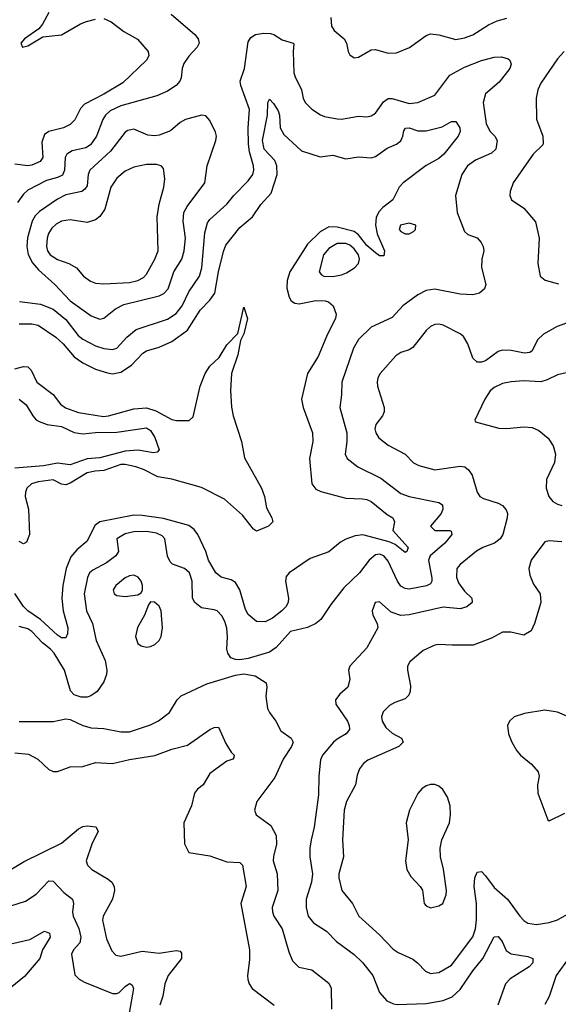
# Model space of a CAD drawing. Header units: inches. Extents: x 1649636 to 1815363, y 506543 to 641975.
# Tile 492 of 656: x 1757172 to 1759713, y 534314 to 538960. Entities that reach past the tile are written whole.
import ezdxf

# ---------------------------------------------------------------- set-up
doc = ezdxf.new("R2010")
doc.units = ezdxf.units.IN
doc.header["$MEASUREMENT"] = 0
doc.layers.add('B7553', color=7, linetype='Continuous')

msp = doc.modelspace()

# ---------------------------------------------------------------- linework, layer by layer
at = {"layer": 'B7553', "color": 5}
for points, elevation in [([(1757886.8, 538986.8), (1757997.8, 538890), (1758014.3, 538870), (1758018.3, 538850), (1758009.1, 538830), (1757970, 538788.9), (1757946.5, 538753.5), (1757938.5, 538730), (1757934.2, 538685.8), (1757928.2, 538670), (1757910.6, 538649.4), (1757870, 538622.4), (1757819.5, 538600.5), (1757650, 538553.9), (1757599.8, 538530), (1757577.6, 538510), (1757564.4, 538490), (1757534.1, 538410), (1757506.3, 538370), (1757484.7, 538355.3), (1757419.1, 538340.9), (1757394.3, 538325.7), (1757386.1, 538310), (1757383.6, 538250), (1757373.6, 538226.4), (1757350, 538214.9), (1757298.2, 538201.8), (1757210, 538155.9), (1757190, 538136.8), (1757162.5, 538097.5)], 540), ([(1757310, 538993.7), (1757280.3, 538939.7), (1757262.7, 538917.3), (1757195.6, 538870), (1757177.8, 538850), (1757184.9, 538830), (1757210, 538836.9), (1757281.3, 538878.7), (1757370, 538888.9), (1757459.2, 538940.8), (1757487.7, 538952.3), (1757530, 538963.3)], 520), ([(1757570, 538965.9), (1757604.2, 538950), (1757664.2, 538904.2), (1757728.6, 538868.6), (1757777.6, 538810), (1757781.2, 538790), (1757771.3, 538768.7), (1757658.4, 538661.6), (1757570, 538608.8), (1757478.2, 538561.8), (1757459.3, 538540.7), (1757432.8, 538487.2), (1757410, 538465.6), (1757379.1, 538450), (1757310, 538433.2), (1757290, 538419.2), (1757277.5, 538382.5), (1757281.2, 538310), (1757269.2, 538290.8), (1757230, 538274), (1757210, 538270.7), (1757150, 538278.7)], 520), ([(1758640.6, 538970), (1758643.1, 538930), (1758656.4, 538910), (1758703.7, 538870), (1758714.3, 538850), (1758721.3, 538810), (1758730, 538794), (1758750, 538780.5), (1758770, 538783.1), (1758830, 538818), (1758850, 538820.3), (1758910, 538801.7), (1758950, 538803.6), (1759011.2, 538828.8), (1759090, 538885.5), (1759110, 538893.2), (1759150, 538889.2), (1759230, 538867.3), (1759270, 538875.2), (1759310, 538888.6), (1759383.3, 538936.7), (1759424.4, 538955.6), (1759470, 538967.1)], 560), ([(1757170.8, 537630), (1757270, 537617.4), (1757330, 537594.6), (1757390, 537545.8), (1757448.4, 537470), (1757470, 537452), (1757530, 537421.6), (1757570, 537407.8), (1757610, 537403.9), (1757630, 537410.2), (1757678.4, 537461.6), (1757722.2, 537497.8), (1757870, 537547.5), (1757910, 537574.4), (1757939.1, 537610), (1757970, 537675.8), (1758021.2, 537750), (1758031.1, 537790), (1758045.6, 537954.4), (1758059, 538001), (1758070, 538017.6), (1758149.9, 538090.1), (1758182, 538130), (1758250, 538199.6), (1758271.5, 538230), (1758277.3, 538250), (1758276, 538270), (1758256.3, 538336.3), (1758252.2, 538372.2), (1758249.5, 538450), (1758256.8, 538536.8), (1758214.9, 538650), (1758212.5, 538670), (1758232.2, 538730), (1758250, 538856), (1758263.1, 538876.9), (1758285.2, 538890), (1758323, 538897), (1758355.8, 538895.8), (1758371, 538891), (1758410, 538864.7), (1758462.8, 538850), (1758466, 538846), (1758462.6, 538810), (1758465.6, 538710), (1758471.3, 538690), (1758501.8, 538630), (1758510.2, 538590), (1758519.7, 538570), (1758550, 538537.3), (1758591.1, 538511.1), (1758610, 538502.8), (1758670, 538492.8), (1758690, 538491.5), (1758770, 538504.6), (1758810, 538502), (1758830, 538507), (1758850, 538519.5), (1758887.7, 538572.3), (1758910, 538587.6), (1758930, 538587.9), (1759010, 538565.2), (1759049.8, 538570.2), (1759130, 538604.2), (1759201.6, 538698.4), (1759270, 538737), (1759350, 538768.1), (1759410, 538783.2), (1759445.3, 538785.3), (1759476.3, 538776.3), (1759484.9, 538770), (1759490.3, 538750.3), (1759484.6, 538730), (1759434.8, 538665.2), (1759369.7, 538610.3), (1759358, 538570), (1759372, 538470), (1759390, 538434), (1759414.3, 538410), (1759424.7, 538390), (1759419, 538350), (1759397.6, 538330), (1759322.2, 538297.8), (1759284, 538270), (1759258, 538230), (1759227.4, 538130), (1759235.6, 538050), (1759270, 537960.7), (1759286.7, 537946.7), (1759330.2, 537930.2), (1759349.1, 537909.1), (1759358.7, 537890), (1759362.4, 537870), (1759352.4, 537830), (1759350.4, 537790.4), (1759370.4, 537710), (1759364.9, 537690), (1759341, 537670), (1759310, 537661.6), (1759250, 537665.6), (1759130, 537689.1), (1759090, 537682), (1759050, 537662.3), (1758980.2, 537610), (1758930, 537554.5), (1758830, 537509), (1758770, 537450.8), (1758747.5, 537410), (1758691.2, 537250), (1758690.3, 537190), (1758682.2, 537130), (1758715.1, 537010), (1758716.1, 536970), (1758708, 536910), (1758716.5, 536890), (1758767.2, 536850), (1758876.3, 536796.3), (1758970, 536724.4), (1759010, 536709.5), (1759150, 536682), (1759167, 536670), (1759168.1, 536650), (1759161.1, 536630), (1759110.3, 536570), (1759130.2, 536550.2), (1759201, 536550), (1759206.9, 536546.9), (1759211.4, 536530), (1759177.1, 536490), (1759108.8, 536430), (1759100.8, 536410), (1759115.8, 536324.2), (1759116.8, 536310), (1759110, 536298.5), (1759091.1, 536288.9), (1759010, 536273.5), (1758990, 536275.5), (1758970, 536286.8), (1758954.2, 536310), (1758910, 536404.4), (1758890, 536429.8), (1758870, 536438), (1758850, 536434.8), (1758820.8, 536410), (1758775, 536350), (1758701.7, 536278.3), (1758639.4, 536200.6), (1758592.1, 536130), (1758569.6, 536110.4), (1758530, 536092.5), (1758450, 536073.7), (1758382.1, 535997.9), (1758350, 535975.7), (1758250, 535945.1), (1758210, 535938.5), (1758190, 535940.4), (1758169, 535949), (1758154, 535970), (1758148.7, 535990), (1758152.3, 536047.7), (1758148.7, 536088.7), (1758140, 536120), (1758126.6, 536146.6), (1758103.7, 536170), (1758090, 536176), (1758030, 536184.2), (1757998.2, 536210), (1757987.6, 536230), (1757985.2, 536310), (1757972.9, 536350), (1757950, 536370.7), (1757892.7, 536390), (1757881.4, 536401.4), (1757870, 536429), (1757856.3, 536510), (1757844.4, 536524.4), (1757817.1, 536537.1), (1757770, 536544.9), (1757710, 536542.7), (1757670, 536533.8), (1757630.3, 536510), (1757639.1, 536450), (1757625.2, 536430), (1757582.2, 536397.8), (1757517.2, 536362.8), (1757502.3, 536350), (1757492.4, 536327.6), (1757476.8, 536250), (1757487.1, 536170), (1757516.3, 536110), (1757532.4, 536030), (1757576.3, 535936.3), (1757583.7, 535890), (1757582.1, 535870), (1757570, 535835.4), (1757537.7, 535790), (1757508.4, 535770), (1757490, 535763.7), (1757462.8, 535762.8), (1757430, 535774.6), (1757412.2, 535792.2), (1757383, 535890), (1757334.7, 535970), (1757317.9, 535990), (1757280.2, 536020.2), (1757230, 536072.3), (1757210, 536084.8), (1757170, 536096.7)], 540), ([(1759740.3, 538810), (1759710, 538776.3), (1759630, 538660.5), (1759615.9, 538630), (1759609.3, 538590), (1759610.2, 538490.2), (1759639.6, 538410), (1759641.7, 538378.3), (1759639.3, 538370), (1759594.7, 538325.3), (1759499.6, 538190), (1759485.3, 538150), (1759483.7, 538130), (1759492.4, 538110), (1759550.9, 538070.9), (1759606.1, 538006.1), (1759622.5, 537930), (1759616.8, 537810), (1759627, 537750), (1759651.2, 537731.2), (1759714.2, 537714.2)], 560), ([(1757170, 537524.5), (1757230, 537525.4), (1757259.3, 537519.3), (1757342.4, 537462.4), (1757377.7, 537430), (1757430, 537369), (1757470, 537341.4), (1757530, 537310.6), (1757586.1, 537293.9), (1757610, 537289.6), (1757650, 537297.3), (1757699.2, 537330), (1757753, 537387), (1757770, 537396.8), (1757830, 537414.7), (1757890, 537442.2), (1757964.2, 537495.8), (1758023.1, 537590), (1758070, 537636.2), (1758092.1, 537670), (1758109.6, 537770.4), (1758133.2, 537866.8), (1758144.5, 537895.5), (1758210, 537980.2), (1758269.9, 538030.1), (1758310, 538088.7), (1758358.5, 538141.5), (1758386.8, 538230), (1758386, 538270), (1758375.5, 538295.5), (1758326.1, 538350), (1758317.6, 538390), (1758341.1, 538510), (1758342.5, 538570), (1758350, 538584.9), (1758370, 538564.9), (1758391.2, 538530), (1758398.2, 538510), (1758401.3, 538450), (1758418.8, 538418.8), (1758501.3, 538341.3), (1758590, 538313.8), (1758650, 538320.6), (1758710, 538303.2), (1758770, 538313.7), (1758830, 538308.8), (1758850, 538314.6), (1758905.5, 538354.5), (1758950, 538372.8), (1758970, 538388.6), (1758980.2, 538410), (1758983.9, 538436.1), (1758991.7, 538448.3), (1759010, 538449.4), (1759050, 538435.9), (1759090, 538435.4), (1759165.4, 538454.6), (1759210, 538480.3), (1759230, 538479.5), (1759247.8, 538450), (1759250, 538432), (1759240.9, 538410), (1759173.8, 538326.2), (1759150, 538304.8), (1759090, 538272.4), (1758980.6, 538190), (1758962.1, 538170), (1758931.9, 538110), (1758886, 538074), (1758866.9, 538053.1), (1758853.7, 538026.3), (1758850.1, 537989.9), (1758858.3, 537950), (1758893.1, 537870), (1758890, 537846.2), (1758870, 537846.2), (1758850, 537859.9), (1758810, 537895.2), (1758770, 537945.4), (1758750, 537960.4), (1758670, 537981), (1758630, 537983.3), (1758590, 537958.6), (1758530, 537901.2), (1758446.4, 537770), (1758434.3, 537730), (1758432.8, 537692.8), (1758443.2, 537650), (1758453.1, 537633.1), (1758470, 537622), (1758490, 537619.4), (1758570, 537635.8), (1758613.8, 537633.8), (1758628.5, 537628.5), (1758651.7, 537610), (1758665.7, 537570), (1758662.6, 537550), (1758623.8, 537476.2), (1758580.7, 537370), (1758530.1, 537289.9), (1758502.3, 537170), (1758510.1, 537130.1), (1758553.8, 537010), (1758554.4, 536970), (1758540.1, 536890), (1758550.2, 536770), (1758570, 536744.7), (1758593.4, 536733.4), (1758710, 536701.8), (1758790, 536698.5), (1758810, 536695.4), (1758830, 536685.8), (1758905.3, 536625.3), (1758931.9, 536610), (1758940.6, 536590), (1758933.2, 536550), (1759004.4, 536470), (1758999.3, 536450), (1758990, 536446.3), (1758943.5, 536483.5), (1758915.7, 536495.7), (1758791.1, 536528.9), (1758754.9, 536525.1), (1758710, 536509.2), (1758685.5, 536494.5), (1758630, 536449), (1758543, 536417), (1758443.8, 536350), (1758430, 536332.3), (1758426.4, 536310), (1758440.9, 536230), (1758438, 536210), (1758427.6, 536190), (1758409, 536170), (1758364.7, 536135.3), (1758330, 536118.7), (1758290, 536120.3), (1758250, 536153.6), (1758237.4, 536177.4), (1758210.8, 536270), (1758190, 536303.7), (1758170, 536317.3), (1758122.6, 536330), (1758097, 536350), (1758062.6, 536410), (1758049.9, 536449.9), (1758012.5, 536530), (1757995.1, 536555.1), (1757970, 536573), (1757850, 536605.9), (1757750, 536620.7), (1757710, 536622.1), (1757550, 536590.6), (1757526.1, 536573.9), (1757490, 536499.8), (1757441.5, 536458.5), (1757414.3, 536425.7), (1757390.8, 536370), (1757376.4, 536290), (1757370.9, 536229.1), (1757376.9, 536170), (1757399.6, 536090), (1757398.4, 536061.6), (1757390, 536042.4), (1757370, 536043), (1757350, 536055), (1757270, 536130), (1757210, 536170.4), (1757190.4, 536190.4), (1757150, 536251.9)], 520), ([(1757150, 537311.8), (1757190, 537322.9), (1757210, 537321.3), (1757225.9, 537305.9), (1757252.7, 537250), (1757330, 537190.9), (1757365.5, 537145.5), (1757388.5, 537128.5), (1757450, 537106.4), (1757567.2, 537087.2), (1757591.2, 537090), (1757710, 537123.4), (1757770, 537128.8), (1757814.8, 537114.8), (1757890, 537074), (1757912, 537068), (1757971.6, 537068.4), (1757990, 537086), (1758022.9, 537230), (1758046.5, 537290), (1758070, 537325.1), (1758113.2, 537366.8), (1758150, 537425.2), (1758201.1, 537478.9), (1758230, 537603), (1758246.2, 537550), (1758230, 537478), (1758214, 537446), (1758200.7, 537379.3), (1758171.6, 537290), (1758167.4, 537210), (1758171.5, 537131.5), (1758179.4, 537090), (1758218, 536970), (1758232.7, 536892.7), (1758313.1, 536750), (1758327.9, 536710), (1758336.9, 536656.9), (1758361.3, 536610), (1758365.7, 536590), (1758346.7, 536570), (1758290, 536547.2), (1758275.2, 536555.2), (1758222.6, 536622.6), (1758137.8, 536697.8), (1758030, 536753), (1757890, 536792.2), (1757823.2, 536803.2), (1757757.1, 536837.1), (1757720.7, 536850), (1757670, 536861.3), (1757650, 536860.6), (1757570, 536833.1), (1757528, 536830), (1757490, 536821.3), (1757410, 536773), (1757390, 536765.3), (1757370, 536767.5), (1757330, 536789.2), (1757260, 536780), (1757227.8, 536770), (1757206.7, 536750), (1757199.4, 536730), (1757198.4, 536710), (1757214.1, 536650), (1757218.4, 536530), (1757204.8, 536495.2), (1757190, 536487.3), (1757170, 536497.5)], 480), ([(1759813.7, 537550), (1759707.7, 537512.3), (1759643.5, 537476.5), (1759615.6, 537450), (1759590, 537398), (1759579.3, 537390), (1759553.1, 537386.9), (1759490, 537398.4), (1759450, 537400.2), (1759430, 537394.4), (1759370, 537350.7), (1759350, 537343.7), (1759330, 537344.4), (1759310, 537363.5), (1759287, 537430), (1759265.5, 537465.5), (1759250, 537477.7), (1759170, 537518.9), (1759150, 537523.7), (1759130, 537522), (1759110, 537512.7), (1759090, 537492.9), (1759027, 537413), (1759010, 537401.7), (1758970, 537389), (1758946.2, 537373.8), (1758873.4, 537290), (1758862.1, 537270), (1758858, 537250), (1758860.4, 537230), (1758891.8, 537130), (1758891.7, 537110), (1758883.8, 537090), (1758852.4, 537050), (1758847.3, 537030), (1758852.3, 537010), (1758867.2, 536987.2), (1758910, 536951.8), (1758990.1, 536910.1), (1759029.5, 536869.5), (1759055.6, 536855.6), (1759130, 536836.3), (1759250, 536853.2), (1759272.2, 536850), (1759290, 536836), (1759306.2, 536810), (1759330.3, 536730.3), (1759343, 536710), (1759359.9, 536699.9), (1759430, 536678.9), (1759450, 536667.6), (1759467.7, 536647.7), (1759473, 536630), (1759471.9, 536610), (1759451.6, 536530), (1759439.3, 536510), (1759411.7, 536490), (1759357.6, 536470), (1759327.7, 536452.3), (1759250.6, 536389.4), (1759235.1, 536370), (1759233.3, 536330), (1759243, 536303), (1759270, 536263.5), (1759304.9, 536230), (1759307, 536210), (1759281.3, 536190), (1759250, 536179.5), (1759170, 536188.4), (1759010, 536151.2), (1758970, 536149), (1758924.6, 536164.6), (1758870, 536213), (1758848.5, 536210), (1758834.9, 536170), (1758838, 536150), (1758858.7, 536110), (1758861.1, 536090), (1758810, 535995.6), (1758730.4, 535910), (1758723, 535890), (1758730, 535846), (1758720.5, 535810), (1758682.7, 535777.3), (1758662, 535750), (1758663.1, 535730), (1758718.2, 535650), (1758726.7, 535630), (1758728.7, 535610), (1758712.7, 535590), (1758670, 535565.6), (1758652.6, 535550), (1758600.8, 535490), (1758591.9, 535468.1), (1758583.2, 535390), (1758582.6, 535302.6), (1758561.7, 535150), (1758546.6, 535090), (1758541.7, 535050), (1758541.5, 535010), (1758553.6, 534930), (1758548.8, 534890), (1758523.9, 534810), (1758523.7, 534770), (1758533.7, 534730), (1758557.7, 534697.7), (1758618.9, 534658.9), (1758666, 534610), (1758750, 534549.2), (1758790.1, 534510.1), (1758837.8, 534450), (1758870.3, 534370), (1758904.4, 534330), (1758935.1, 534315.1), (1758952.3, 534312.3), (1759090, 534318), (1759170, 534331.7), (1759211.8, 534348.2), (1759250, 534383), (1759310, 534472.3), (1759356.8, 534530), (1759410, 534632.6), (1759430, 534634), (1759448, 534610), (1759467.5, 534567.5), (1759490, 534551), (1759570, 534539.3), (1759592.4, 534530), (1759592.6, 534510), (1759576.1, 534490), (1759486.6, 534433.4), (1759463.2, 534410), (1759427.9, 534310)], 560), ([(1759770, 537298.7), (1759710, 537284.4), (1759660, 537260), (1759630, 537251.9), (1759550, 537255.4), (1759490, 537252), (1759450, 537243.7), (1759410, 537225.1), (1759391, 537209), (1759366.3, 537170), (1759318.8, 537070), (1759323, 537063), (1759432.8, 537032.8), (1759470, 537031.6), (1759550, 537038.7), (1759590, 537035.5), (1759620.9, 537020.9), (1759664.9, 536984.9), (1759688.7, 536948.7), (1759700.5, 536910), (1759694.4, 536870), (1759658, 536790), (1759655.8, 536750), (1759667.8, 536710), (1759687, 536687), (1759710, 536674), (1759730, 536667.6)], 580), ([(1757170, 537170.1), (1757203.2, 537143.2), (1757234.4, 537090), (1757250, 537071.6), (1757263.5, 537063.5), (1757302.4, 537050), (1757370, 537040.9), (1757430, 537012.5), (1757470, 537006.2), (1757530, 537012.6), (1757630, 537013.7), (1757770, 537034.8), (1757790, 537021.7), (1757810, 536988), (1757831, 536930), (1757821.3, 536918.7), (1757803.2, 536916.8), (1757731.4, 536928.6), (1757670, 536924.4), (1757550, 536893.2), (1757490, 536888.4), (1757410, 536859.9), (1757350, 536867.1), (1757284.8, 536855.2), (1757150, 536843.4)], 460), ([(1759730, 536496.9), (1759670, 536501.6), (1759650, 536496), (1759584.9, 536410), (1759574.4, 536370), (1759579.3, 536339.3), (1759596.7, 536296.7), (1759627.7, 536250), (1759630.5, 536210), (1759600.4, 536110), (1759584.4, 536075.6), (1759550, 536056), (1759488.7, 536070), (1759450, 536069.7), (1759398.2, 536041.8), (1759311.1, 536008.9), (1759212.3, 536007.7), (1759150, 536012.3), (1759130, 536009.1), (1759076, 535984), (1759013.1, 535930), (1759002.3, 535910), (1759000.9, 535890), (1759016.6, 535816.6), (1759014.5, 535790), (1759007.7, 535772.3), (1758990, 535754.7), (1758941.9, 535738.1), (1758916.1, 535723.9), (1758886.1, 535693.9), (1758878.9, 535670), (1758882, 535650), (1758899.6, 535619.6), (1758930, 535593.7), (1758972.9, 535570), (1758980.9, 535550), (1758960.3, 535530), (1758814.3, 535465.7), (1758794.2, 535450), (1758775.8, 535424.2), (1758765, 535395), (1758757, 535350), (1758714.5, 535270), (1758703.5, 535230), (1758694.4, 535090), (1758699.2, 535010), (1758678.4, 534930), (1758677.6, 534910), (1758692.1, 534850), (1758741.5, 534790), (1758771.4, 534730), (1758870, 534640.7), (1758934.2, 534574.2), (1758957.9, 534557.9), (1759026.5, 534526.5), (1759049.5, 534509.5), (1759087.2, 534470), (1759110, 534459.2), (1759150, 534463.5), (1759210, 534498), (1759310, 534631.4), (1759322.8, 534670), (1759327.7, 534712.3), (1759327.5, 534790), (1759315.9, 534870), (1759319.5, 534910), (1759330, 534937.1), (1759350, 534940.2), (1759370, 534920.5), (1759410, 534864.6), (1759474, 534810), (1759531, 534730), (1759550, 534709.3), (1759570, 534696.6), (1759610, 534689.5), (1759670, 534699.5), (1759710, 534712.1), (1759770, 534746.5)], 580), ([(1757170, 535648.6), (1757330, 535647.9), (1757390, 535660.8), (1757410, 535658.3), (1757470.7, 535630), (1757510, 535618.6), (1757570, 535615.4), (1757650, 535599), (1757690, 535600.2), (1757790, 535633), (1757827.9, 535652.1), (1757879.7, 535690), (1757915.8, 535750), (1757933.6, 535770), (1758054.6, 535825.4), (1758190, 535866.4), (1758230, 535872.8), (1758283.8, 535863.8), (1758334.8, 535830), (1758338.8, 535810), (1758332.8, 535767.2), (1758340.9, 535710), (1758350.3, 535690), (1758381.3, 535650), (1758403.6, 535603.6), (1758452.7, 535570), (1758462.3, 535550), (1758454, 535530), (1758415, 535470), (1758375.8, 535384.2), (1758290.6, 535270), (1758280.7, 535230), (1758288.5, 535208.5), (1758357.2, 535157.2), (1758382.6, 535110), (1758383.5, 535070), (1758368.9, 535011.1), (1758368.7, 534990), (1758387, 534930), (1758389.4, 534850), (1758364, 534770), (1758364.1, 534750), (1758371.4, 534730), (1758410.1, 534670.1), (1758441.2, 534561.2), (1758459.2, 534519.2), (1758489.2, 534489.2), (1758550, 534475.8), (1758630, 534413.7), (1758642.3, 534390), (1758643.9, 534290)], 540), ([(1759753.5, 535673.5), (1759710, 535691.9), (1759650, 535701.1), (1759553.7, 535686.3), (1759505.5, 535670), (1759483, 535650), (1759474, 535630), (1759478.7, 535590), (1759493.4, 535550), (1759517, 535510), (1759534, 535490), (1759587.3, 535447.3), (1759617.4, 535410), (1759622.3, 535390), (1759615.6, 535350), (1759616, 535310), (1759664.4, 535184.4), (1759670, 535178.8), (1759743.6, 535216.4)], 620), ([(1757150, 535500.2), (1757213.4, 535493.4), (1757258.4, 535470), (1757310, 535422), (1757330, 535411.8), (1757350, 535412.8), (1757410, 535434.7), (1757470, 535435.2), (1757530, 535454.2), (1757610, 535449.4), (1757690, 535469), (1757810, 535487.1), (1757890, 535517.5), (1757963.2, 535536.8), (1758070, 535610.3), (1758090, 535620.5), (1758110, 535620.7), (1758144.3, 535544.3), (1758170, 535504), (1758184, 535490), (1758182, 535478), (1758178, 535470), (1758150, 535461), (1758070, 535403.5), (1758038.5, 535350), (1758011.6, 535328.4), (1757997.3, 535310), (1757982.3, 535250), (1757947.1, 535170), (1757950.3, 535070.3), (1757970.4, 535030.4), (1758070, 535013.8), (1758150, 534985.8), (1758210, 534983.2), (1758223.2, 534970), (1758240.2, 534870), (1758215.5, 534790), (1758255.6, 534570), (1758255.9, 534524.1), (1758246.3, 534450), (1758248.8, 534430), (1758254.9, 534410), (1758268.5, 534388.5), (1758373.4, 534310)], 520), ([(1757130, 534949.3), (1757192.9, 534987.1), (1757370, 535073.3), (1757450, 535141.3), (1757470, 535152.6), (1757490, 535155.3), (1757531.2, 535151.2), (1757542.6, 535130), (1757512.4, 535070), (1757486.7, 534990), (1757493, 534970), (1757512.7, 534950), (1757590, 534904), (1757607.2, 534890), (1757617.6, 534870), (1757619.3, 534850), (1757610.8, 534810), (1757566.7, 534730), (1757563.5, 534710), (1757582.3, 534622.3), (1757606.6, 534566.6), (1757625.6, 534545.6), (1757650, 534540.4), (1757750, 534564.7), (1757830, 534555.1), (1757910, 534567.1), (1757930, 534563.6), (1757935.5, 534555.5), (1757935.3, 534530), (1757872.7, 534450), (1757856.8, 534410), (1757847.6, 534352.4), (1757833.6, 534310)], 480), ([(1757130, 534778), (1757199, 534801), (1757250, 534833.8), (1757310, 534896.1), (1757330, 534894.6), (1757380.5, 534840.5), (1757420.7, 534810), (1757425.5, 534790), (1757421.7, 534750), (1757425, 534730), (1757452.1, 534672.1), (1757460.1, 534630), (1757455.9, 534604.1), (1757425.6, 534570), (1757416.2, 534550), (1757433, 534453), (1757452.4, 534432.4), (1757478.4, 534418.4), (1757610, 534365.1), (1757630, 534365), (1757641.3, 534370), (1757670, 534398.3), (1757690, 534411.6), (1757694.8, 534410), (1757703.4, 534403.4), (1757708.9, 534388.9), (1757688.2, 534271.8)], 460), ([(1757110, 534594), (1757220.8, 534619.2), (1757290, 534658.7), (1757312.8, 534650), (1757315.6, 534630), (1757280.5, 534570), (1757267.5, 534530), (1757194.6, 534445.4), (1757126.7, 534390)], 440), ([(1759764.8, 534535.2), (1759703.5, 534450), (1759669.2, 534350), (1759650, 534313.3)], 580)]:
    msp.add_lwpolyline(points, dxfattribs=dict(at, elevation=elevation))
for points, elevation in [([(1758029.6, 538509.6), (1757954, 538490), (1757930, 538475.4), (1757883.8, 538436.2), (1757830, 538415.6), (1757810, 538412.7), (1757776.1, 538416.1), (1757710, 538442.9), (1757683, 538437), (1757670, 538428.7), (1757600.4, 538339.6), (1757502.8, 538250), (1757494.8, 538230), (1757490, 538176.2), (1757479.8, 538160.2), (1757464.9, 538150), (1757390, 538133.6), (1757350, 538113.3), (1757265.5, 538054.5), (1757245.8, 538034.2), (1757231.1, 538010), (1757209.8, 537930.2), (1757205.3, 537890), (1757212.1, 537852.1), (1757233.1, 537813.1), (1757260.4, 537780.4), (1757337.7, 537710), (1757410, 537633.1), (1757510, 537562.3), (1757550, 537547.7), (1757570, 537551.2), (1757624.8, 537595.2), (1757664, 537616), (1757830, 537657.3), (1757852.4, 537667.6), (1757873.2, 537690), (1757900.2, 537770), (1757936.5, 537830), (1757948.9, 537870), (1757954, 537930), (1757943.2, 538010), (1757946, 538050), (1757962.1, 538077.9), (1758046.2, 538190), (1758057.2, 538270), (1758096.8, 538390), (1758100.3, 538410), (1758096.1, 538430), (1758070, 538484.5), (1758050, 538506)], 560), ([(1757817.3, 538277.3), (1757770, 538276.2), (1757710, 538264.4), (1757670, 538246.2), (1757630, 538212.9), (1757602.2, 538170), (1757574.6, 538065.4), (1757550, 538031.8), (1757530, 538015.4), (1757490, 538002.5), (1757410, 538015.4), (1757370, 538008.8), (1757344.9, 537995.1), (1757323.8, 537976.2), (1757308.2, 537951.8), (1757301.7, 537930), (1757299.1, 537890), (1757303.8, 537870), (1757316.8, 537850), (1757350, 537828.4), (1757404.9, 537810), (1757440.3, 537790), (1757472.9, 537750), (1757506.2, 537726.2), (1757530, 537717.6), (1757570, 537714.3), (1757690, 537720.7), (1757730, 537729), (1757756, 537744), (1757770, 537759.5), (1757810.5, 537830), (1757825.4, 537870), (1757821.3, 538030), (1757830.4, 538089.6), (1757852.2, 538170), (1757856.8, 538210), (1757850, 538258), (1757839.5, 538270)], 580), ([(1759010, 538000.3), (1758968.9, 537990), (1758961.7, 537970), (1758970, 537960.3), (1758990, 537950.3), (1759010, 537950.3), (1759030, 537961.1), (1759039.7, 537970), (1759041.6, 537990)], 540), ([(1758710, 537904.4), (1758670, 537903.4), (1758630, 537880.3), (1758606, 537850), (1758584.4, 537770), (1758595.8, 537755.8), (1758607.7, 537750), (1758650, 537748.9), (1758690, 537755.8), (1758714.3, 537765.7), (1758750.9, 537789.1), (1758769.8, 537810), (1758775.9, 537830), (1758770.5, 537850), (1758750, 537879.6), (1758730, 537896.2)], 540), ([(1757710, 536338.5), (1757690, 536336.3), (1757670, 536327), (1757625.8, 536290), (1757613.7, 536270), (1757618, 536250), (1757630, 536243.1), (1757670, 536238), (1757730, 536246.7), (1757744.7, 536255.3), (1757751.1, 536268.9), (1757751.7, 536290), (1757746, 536310), (1757731.1, 536330)], 560), ([(1757790, 536212.7), (1757780.7, 536199.3), (1757760.9, 536150), (1757727.9, 536092.1), (1757719.2, 536050), (1757730, 536017.1), (1757745.1, 536005.1), (1757770, 535998.7), (1757790, 536001.7), (1757810, 536012), (1757830, 536030.4), (1757839.8, 536050), (1757846.2, 536090), (1757840.4, 536170), (1757830, 536191.8), (1757808, 536212)], 560), ([(1759130, 535350.8), (1759110, 535350.8), (1759090, 535343.9), (1759070, 535330.9), (1759050, 535308.2), (1759011, 535230), (1758995.9, 535170), (1759005.4, 535090), (1758992.9, 534990), (1758998, 534950), (1759016.8, 534916.8), (1759061.3, 534870), (1759071.9, 534851.9), (1759080.2, 534790), (1759090, 534778.5), (1759110, 534769.4), (1759150, 534777.7), (1759168.5, 534790), (1759184.7, 534830), (1759185.5, 534850), (1759171.7, 534951.7), (1759157.9, 535010), (1759155, 535050), (1759163.7, 535090), (1759199, 535170), (1759204.8, 535210), (1759203.2, 535250), (1759190, 535291.3), (1759167.8, 535327.8), (1759150, 535342.7)], 620)]:
    msp.add_lwpolyline(points, close=True, dxfattribs=dict(at, elevation=elevation))

doc.saveas('drawing.dxf')
